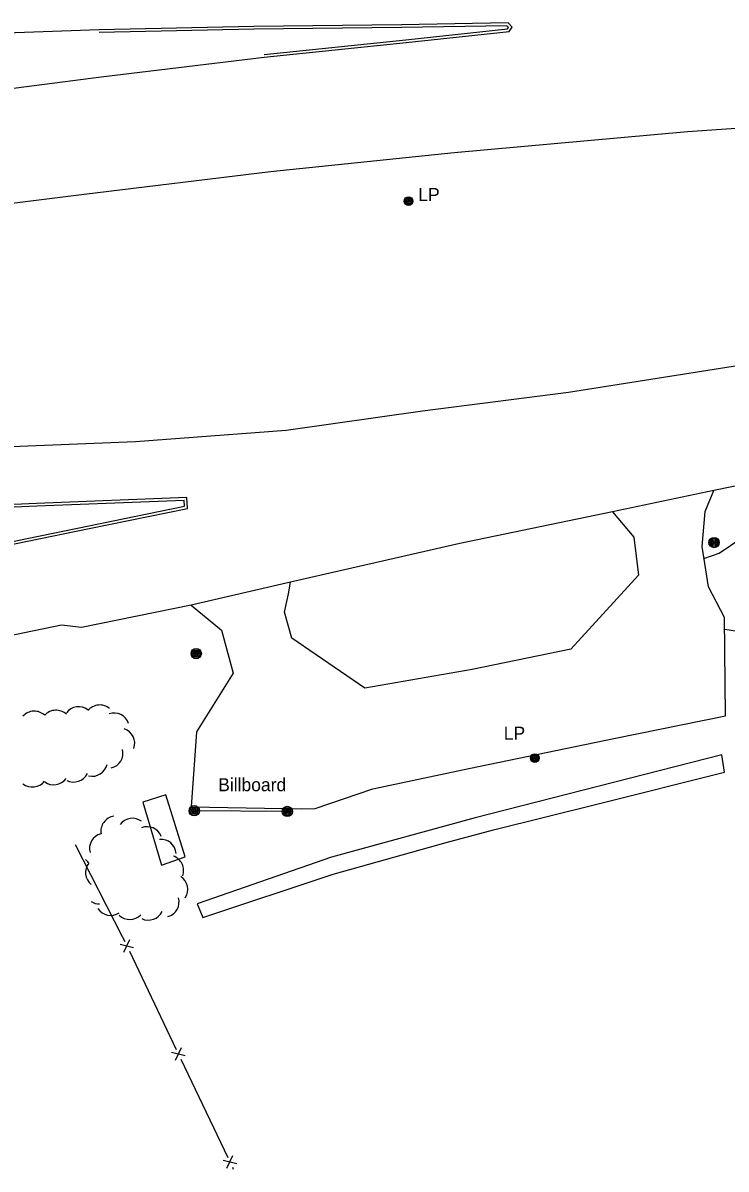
# Model space of a CAD drawing. Extents: x 2402803 to 2427059, y 6985292 to 6997652.
# Drawn here: x 2419506.2 to 2419764.5, y 6990956.9 to 6991378.3 of the extents above; entities that cross this region are included whole.
import ezdxf

# ---------------------------------------------------------------- set-up
doc = ezdxf.new("R2010")
doc.units = 0
for name, color, linetype in [('p_dtm sidewalk', 7, 'Continuous'), ('p_road - paved curb', 7, 'Continuous'), ('p_road dirt road', 7, 'Continuous'), ('p_structure building', 7, 'Continuous'), ('p_structure fence', 7, 'Continuous'), ('p_structure sign', 7, 'Continuous'), ('p_utility manhole', 7, 'Continuous'), ('p_veg woods', 7, 'Continuous')]:
    doc.layers.add(name, color=color, linetype=linetype)

msp = doc.modelspace()

# ---------------------------------------------------------------- linework, layer by layer
at = {"layer": 'p_dtm sidewalk'}
for points in [[(2419763.93, 6991102.83), (2419762.92, 6991109.18), (2419672.31, 6991086.1), (2419619.52, 6991071.55), (2419570.16, 6991054.39)], [(2419570.16, 6991054.39), (2419572.27, 6991049.44), (2419620.14, 6991065.3), (2419661.7, 6991076.94), (2419679.05, 6991081.63), (2419717.02, 6991091.13), (2419763.93, 6991102.83)]]:
    msp.add_lwpolyline(points, dxfattribs=at)
at = {"layer": 'p_road - paved curb'}
for points in [[(2419534.11, 6991375.79), (2419486.04, 6991374.05), (2419448.48, 6991374.37), (2419402.63, 6991373.95)], [(2419594.84, 6991365.69), (2419646.93, 6991371.14), (2419684.75, 6991375.14), (2419685.85, 6991376.75), (2419684.42, 6991378.3), (2419645.26, 6991377.62), (2419591, 6991377.03), (2419534.11, 6991375.79)], [(2419594.74, 6991366.68), (2419646.83, 6991372.13), (2419684.19, 6991376.09), (2419684.58, 6991376.66), (2419683.99, 6991377.29), (2419645.27, 6991376.62), (2419591.02, 6991376.03), (2419534.13, 6991374.79)], [(2419405.74, 6991340.13), (2419460.95, 6991348.89), (2419534.95, 6991358.44), (2419594.84, 6991365.69)], [(2419398.31, 6991296.78), (2419457.01, 6991306.36), (2419528.69, 6991315.3), (2419597.12, 6991323.69), (2419664.58, 6991330.72), (2419750.32, 6991338.34), (2419835.83, 6991344.31), (2419912.58, 6991349.68), (2419995.76, 6991355.22), (2420087.15, 6991361.05), (2420117.39, 6991362.44)], [(2419409.74, 6991219.46), (2419480.53, 6991221.72), (2419547.55, 6991224.36), (2419602.87, 6991228.53), (2419652.92, 6991235.63), (2419706.58, 6991242.55), (2419771.73, 6991252.89), (2419843.25, 6991266.8), (2419913.12, 6991279.82), (2419977.41, 6991292.36), (2420050.12, 6991306.92), (2420117.57, 6991316.58)], [(2420120.11, 6991276.87), (2420045.45, 6991263.49), (2419969.62, 6991248.62), (2419908.18, 6991237.21), (2419844.83, 6991223.71), (2419760.02, 6991206.34), (2419722.74, 6991198.57), (2419666.72, 6991186.89), (2419604.48, 6991172.74), (2419567.93, 6991164.25), (2419527.64, 6991156.06), (2419520.34, 6991156.94), (2419469.4, 6991146.32), (2419406.69, 6991135.17)], [(2419485.09, 6991183.11), (2419530.52, 6991192.46), (2419566.57, 6991199.8), (2419566.35, 6991203.81), (2419511.17, 6991201.66), (2419466.59, 6991199.71)], [(2419484.89, 6991184.09), (2419530.32, 6991193.44), (2419565.52, 6991200.61), (2419565.41, 6991202.77), (2419511.21, 6991200.66), (2419466.63, 6991198.71)], [(2419567.93, 6991164.25), (2419579.13, 6991155.09), (2419583.36, 6991139.24), (2419569.91, 6991117.63), (2419567.99, 6991090.07), (2419608.36, 6991089.43), (2419613.53, 6991089.48), (2419634.7, 6991096.78), (2419670.04, 6991104.19), (2419723.86, 6991115.34), (2419764.24, 6991123.54), (2419763.98, 6991159.72), (2419758, 6991170.93), (2419755.7, 6991185.87), (2419756.87, 6991198.68), (2419760.02, 6991206.34)], [(2419722.74, 6991198.57), (2419730.65, 6991189.27), (2419732.27, 6991175.22), (2419707.52, 6991148.09), (2419671.26, 6991140.65), (2419631.72, 6991133.78), (2419605.01, 6991152.17), (2419602.21, 6991161.68), (2419603.76, 6991168.47), (2419604.48, 6991172.74)]]:
    msp.add_lwpolyline(points, dxfattribs=at)
at = {"layer": 'p_road dirt road'}
for points in [[(2419756.38, 6991181.43), (2419762, 6991183.32), (2419769.98, 6991188.76), (2419772.52, 6991192.36)], [(2419780.1, 6991153.65), (2419774.13, 6991153.75), (2419764.01, 6991155.24)]]:
    msp.add_lwpolyline(points, dxfattribs=at)
at = {"layer": 'p_structure building'}
msp.add_lwpolyline([(2419550.19, 6991091.84), (2419557.08, 6991068.66), (2419565.82, 6991071.67), (2419558.65, 6991094.55)], close=True, dxfattribs=at)
at = {"layer": 'p_structure fence'}
for p, q in [((2419541.86, 6991039.59), (2419546.84, 6991038.42)), ((2419543.23, 6991036.7), (2419545.47, 6991041.31)), ((2419545.27, 6991037.01), (2419562.48, 6991000.9)), ((2419562.16, 6990996.99), (2419564.4, 6991001.6)), ((2419560.79, 6990999.88), (2419565.77, 6990998.71)), ((2419564.2, 6990997.29), (2419581.41, 6990961.19)), ((2419579.72, 6990960.16), (2419584.7, 6990958.99)), ((2419581.09, 6990957.27), (2419583.33, 6990961.88)), ((2419583.13, 6990957.58), (2419583.44, 6990956.93))]:
    msp.add_line(p, q, dxfattribs=at)
msp.add_lwpolyline([(2419525.41, 6991076.27), (2419542.67, 6991042.46), (2419543.55, 6991040.62)], dxfattribs=at)
at = {"layer": 'p_structure sign'}
msp.add_line((2419603.3, 6991088.41), (2419569.1, 6991088.69), dxfattribs=at)
for centre, radius in [((2419569.1, 6991088.69), 1.9), ((2419569.1, 6991088.69), 1.44), ((2419569.1, 6991088.69), 0.973), ((2419569.1, 6991088.69), 0.539), ((2419569.1, 6991088.69), 0.192), ((2419603.3, 6991088.41), 1.9), ((2419603.3, 6991088.41), 1.44), ((2419603.3, 6991088.41), 0.973), ((2419603.3, 6991088.41), 0.539), ((2419603.3, 6991088.41), 0.192)]:
    msp.add_circle(centre, radius, dxfattribs=at)
at = {"layer": 'p_utility manhole'}
for centre, radius in [((2419647.87, 6991312.81), 1.6), ((2419647.87, 6991312.81), 1.3), ((2419647.87, 6991312.81), 1), ((2419647.87, 6991312.81), 0.539), ((2419647.87, 6991312.81), 0.192), ((2419760.09, 6991187.28), 1.9), ((2419760.09, 6991187.28), 1.44), ((2419760.09, 6991187.28), 0.973), ((2419760.09, 6991187.28), 0.539), ((2419760.09, 6991187.28), 0.192), ((2419569.81, 6991146.42), 1.9), ((2419569.81, 6991146.42), 1.44), ((2419569.81, 6991146.42), 0.973), ((2419569.81, 6991146.42), 0.539), ((2419569.81, 6991146.42), 0.192), ((2419694.25, 6991108.03), 1.6), ((2419694.25, 6991108.03), 1.3), ((2419694.25, 6991108.03), 1), ((2419694.25, 6991108.03), 0.539), ((2419694.25, 6991108.03), 0.192)]:
    msp.add_circle(centre, radius, dxfattribs=at)
at = {"layer": 'p_veg woods'}
for centre, start, end in [((2419526.63, 6991121.28), 53.1458, 143.1458), ((2419534.36, 6991121.9), 49.6857, 139.6857), ((2419510.32, 6991119.63), 47.2958, 137.2958), ((2419518.32, 6991119.98), 47.4762, 137.4762), ((2419539.62, 6991118.96), 18.237, 108.237), ((2419541.58, 6991113.4), 341.5075, 71.5075), ((2419537.27, 6991109.91), 283.3253, 13.3253), ((2419531.54, 6991106.97), 257.1999, 347.1999), ((2419524.78, 6991104.87), 243.2552, 333.2552), ((2419509.65, 6991103.04), 231.8949, 321.8949), ((2419517.45, 6991103.87), 234.2015, 324.2015), ((2419540.43, 6991081.06), 98.7365, 188.7365), ((2419546.39, 6991080.26), 53.3489, 143.3489), ((2419551.76, 6991077.14), 21.776, 111.776), ((2419536.28, 6991074.79), 105.4542, 195.4542), ((2419556.85, 6991072.5), 4.6909, 94.6909), ((2419559.54, 6991066.68), 340.4702, 70.4702), ((2419534.8, 6991065.92), 141.2748, 231.2748), ((2419533.93, 6991073.87), 213.0915, 231.2748), ((2419561.07, 6991059.75), 327.0737, 57.0737), ((2419534.21, 6991060.06), 238.1344, 271.3427), ((2419557.89, 6991055.17), 285.7998, 15.7998), ((2419538.4, 6991055.85), 213.5637, 303.5637), ((2419552.23, 6991054.1), 244.5406, 334.5406), ((2419545.42, 6991054.34), 225.7646, 315.7646)]:
    msp.add_arc(centre, 5.65, start, end, dxfattribs=at)

# ---------------------------------------------------------------- texts
at = {"layer": 'p_structure sign'}
msp.add_text('Billboard', height=4.8, dxfattribs=at).set_placement((2419577.9, 6991095.84))
at = {"layer": 'p_utility manhole'}
for p in [(2419647.87, 6991312.81), (2419679.25, 6991114.78)]:
    msp.add_text('  LP', height=4.8, dxfattribs=at).set_placement(p)

doc.saveas('drawing.dxf')
